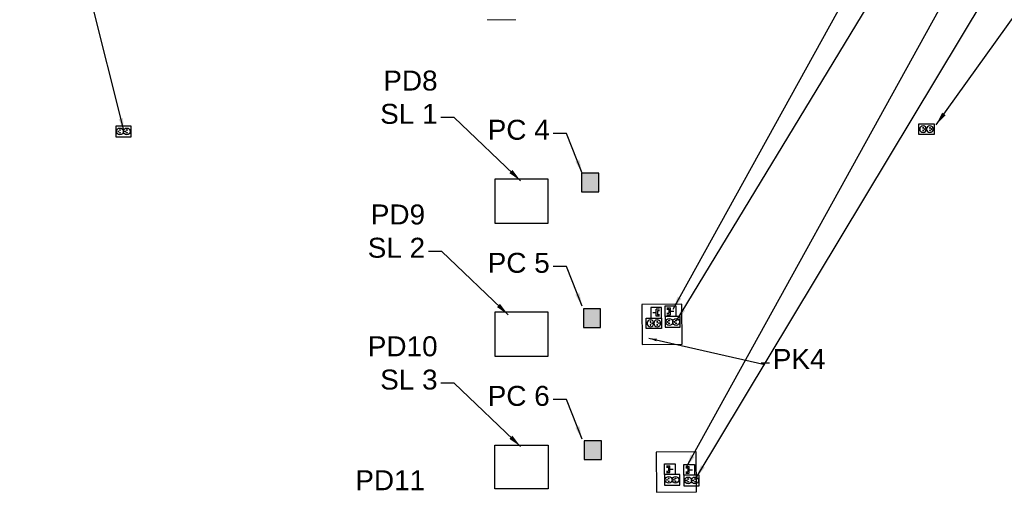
# Model space of a CAD drawing. Header units: millimetres. Extents: x 40090 to 187415, y -53271 to 40260.
# Tile 379 of 406: x 138083 to 145473, y 29860 to 33419. Entities that reach past the tile are written whole.
import ezdxf

# ---------------------------------------------------------------- set-up
doc = ezdxf.new("R2010")
doc.units = ezdxf.units.MM
for name, color, linetype in [('AVM_nárokLAN', 30, 'Continuous'), ('AVM_nároky_silnoproudu', 170, 'Continuous'), ('AVM_nároky_slaboproudu', 30, 'Continuous'), ('AVM_projekce', 240, 'Continuous'), ('AVM_reproduktor', 6, 'Continuous'), ('AVM_sp_230VAC', 170, 'Continuous'), ('AVM_TECHNIKA', 6, 'Continuous')]:
    doc.layers.add(name, color=color, linetype=linetype)
doc.styles.add('AVM', font='arial.ttf')
doc.styles.get("Standard").update_dxf_attribs({"font": 'arial.ttf'})
doc.dimstyles.new('AVM-1_50', dxfattribs={"dimscale": 40, "dimtxt": 2.5, "dimasz": 2.5, "dimexe": 1.25, "dimexo": 0.625, "dimtad": 1, "dimdec": 0, "dimrnd": 1, "dimtxsty": 'AVM', "dimcen": 2.5, "dimclrd": 256, "dimclre": 256, "dimclrt": 256, "dimadec": 0, "dimazin": 0, "dimtfac": 1, "dimtdec": 0, "dimtmove": 0, "dimatfit": 3, "dimfxl": 0, "dimarcsym": 0})

# ---------------------------------------------------------------- blocks, each defined once
blk = doc.blocks.new('SB885ix-top')
at = {"linetype": 'Continuous', "lineweight": 15}
blk.add_line((-161.7, -419.4), (54.5, -419.4), dxfattribs=at)
blk = doc.blocks.new('player')
at = {"layer": 'AVM_projekce'}
h = blk.add_hatch(color=6, dxfattribs=at)
h.dxf.hatch_style = 1
h.paths.add_polyline_path([(71498.4, 37158.7), (71628.4, 37158.7), (71628.4, 37298.7), (71498.4, 37298.7)])
at = {"layer": 'AVM_TECHNIKA'}
blk.add_lwpolyline([(71498.4, 37158.7), (71628.4, 37158.7), (71628.4, 37298.7), (71498.4, 37298.7)], close=True, dxfattribs=at)
blk = doc.blocks.new('Dvouzásuvka230V')
blk.add_lwpolyline([(0, 0), (80, 0), (80, 115), (0, 115)], close=True)
for centre, radius in [((40, 83.1), 25.6), ((29.2, 83.1), 3.1), ((40, 95.7), 3.1), ((50.8, 83.1), 3.1), ((40, 31.9), 25.6), ((29.2, 31.9), 3.1), ((40, 44.6), 3.1), ((50.8, 31.9), 3.1)]:
    blk.add_circle(centre, radius)
blk = doc.blocks.new('ZásuvkaLAN')
for p, q in [((14.4, 65.6), (14.4, 40)), ((14.4, 40), (65.6, 40)), ((24.7, 65.6), (24.7, 50.4)), ((54.9, 50.4), (24.7, 50.4)), ((40, 40), (40, 14.4)), ((54.9, 65.6), (54.9, 50.4)), ((65.6, 65.6), (65.6, 40))]:
    blk.add_line(p, q)
blk.add_lwpolyline([(80, 0), (0, 0), (0, 80), (80, 80)], close=True)

msp = doc.modelspace()

# ---------------------------------------------------------------- linework, layer by layer
at = {"layer": 'AVM_nároky_silnoproudu'}
for points in [[(143055, 30980.7), (143052.1, 31280.7), (142752.1, 31277.7), (142755, 30977.7)], [(143163.7, 29872), (143160.7, 30172), (142860.7, 30169), (142863.7, 29869.1)]]:
    msp.add_lwpolyline(points, close=True, dxfattribs=at)
at = {"layer": 'AVM_projekce'}
for points in [[(141648.6, 31889.9), (142048.6, 31889.9), (142048.6, 32219.9), (141648.6, 32219.9)], [(141648.6, 30891.3), (142048.6, 30891.3), (142048.6, 31221.3), (141648.6, 31221.3)], [(142048.6, 29892.7), (141648.6, 29892.7), (141648.6, 30222.7), (142048.6, 30222.7)]]:
    msp.add_lwpolyline(points, close=True, dxfattribs=at)

# ---------------------------------------------------------------- block references
at = {"layer": 'AVM_nároky_silnoproudu', "rotation": 90.00000000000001}
for p in [(138918.4, 32539.5), (143041.5, 31107.7), (143037.1, 29920.8), (143183.3, 29916.4)]:
    msp.add_blockref('Dvouzásuvka230V', p, dxfattribs=at)
at = {"layer": 'AVM_nároky_silnoproudu', "xscale": -1, "rotation": 270}
for p in [(144832.2, 32556.4), (142785.4, 31097.2)]:
    msp.add_blockref('Dvouzásuvka230V', p, dxfattribs=at)
at = {"layer": 'AVM_nároky_slaboproudu', "rotation": 90.00000000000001}
for p in [(143006.5, 31187.7), (143002.1, 30000.8), (143148.3, 29996.4)]:
    msp.add_blockref('ZásuvkaLAN', p, dxfattribs=at)
at = {"layer": 'AVM_nároky_slaboproudu', "xscale": -1, "rotation": 270}
msp.add_blockref('ZásuvkaLAN', (142820.4, 31177.2), dxfattribs=at)
at = {"layer": 'AVM_projekce'}
for name, p in [('SB885ix-top', (141752.1, 33838.8)), ('player', (70801.6, -5033)), ('player', (70815, -6052.7)), ('player', (70821.1, -7045.5))]:
    msp.add_blockref(name, p, dxfattribs=at)

# ---------------------------------------------------------------- texts
at = {"layer": 'AVM_reproduktor', "char_height": 150, "width": 1361.318}
for s, insert, attachment_point in [('PD8\\PSL 1', (141219.4, 32634.6), 9), ('PC 4', (142061.3, 32514.9), 9), ('PD9\\PSL 2', (141125.7, 31628.2), 9), ('PC 5', (142061.3, 31514.9), 9), ('PD10\\PSL 3', (141219.5, 30637.4), 9), ('PK4', (143735.4, 30794.2), 7), ('PC 6', (142061.3, 30514.9), 9), ('PD11\\PSL 4', (141125.8, 29630.9), 9)]:
    msp.add_mtext(s, dxfattribs=dict(at, insert=insert, attachment_point=attachment_point))

# ---------------------------------------------------------------- leaders
at = {"layer": 'AVM_nárokLAN', "annotation_type": 0, "has_hookline": 1, "hookline_direction": 0, "text_width": 4898.4}
for points in [[(142987.3, 31242.9), (147827.6, 40009.2), (147927.6, 40009.2)], [(143085.8, 30053.7), (147827.6, 38653.4), (147927.6, 38653.4)]]:
    msp.add_leader(points, dimstyle='AVM-1_50', override={"dimgap": 0.625, "dimtad": 0}, dxfattribs=at)
at = {"layer": 'AVM_reproduktor', "annotation_type": 0, "has_hookline": 1}
for points, override, hookline_direction, text_width in [([(141842.3, 32208.7), (141344.4, 32684.6), (141244.4, 32684.6)], {"dimgap": 0.625, "dimtad": 0}, 1, 383.2), ([(142305.5, 32265.7), (142186.3, 32564.9), (142086.3, 32564.9)], {"dimgap": 0.625, "dimtad": 0}, 1, 439.6), ([(141748.7, 31202.2), (141250.7, 31678.2), (141150.7, 31678.2)], {"dimgap": 0.625, "dimtad": 0}, 1, 410.6), ([(142305.5, 31265.7), (142186.3, 31564.9), (142086.3, 31564.9)], {"dimgap": 0.625, "dimtad": 0}, 1, 441.3), ([(142805, 31025), (143675.7, 30826.8), (143651.7, 30839.7), (143711.7, 30839.7)], {"dimasz": 1.5, "dimgap": 0.625, "dimtad": 0, "dimclrd": 6}, 0, 369.8), ([(141842.4, 30211.4), (141344.5, 30687.4), (141244.5, 30687.4)], {"dimgap": 0.625, "dimtad": 0}, 1, 498), ([(142305.5, 30265.7), (142186.3, 30564.9), (142086.3, 30564.9)], {"dimgap": 0.625, "dimtad": 0}, 1, 440.1)]:
    msp.add_leader(points, dimstyle='AVM-1_50', override=override, dxfattribs=dict(at, hookline_direction=hookline_direction, text_width=text_width))
at = {"layer": 'AVM_sp_230VAC', "annotation_type": 0, "has_hookline": 1}
for points, hookline_direction, text_width in [([(138865.5, 32579.5), (137171.2, 39356.3), (137071.2, 39356.3)], 1, 3632.3), ([(143011.8, 31154.8), (147917.3, 39248.6), (148017.3, 39248.6)], 0, 3832.2), ([(143159.5, 29976.1), (147917.3, 37892.9), (148017.3, 37892.9)], 0, 3832.2), ([(144962.2, 32629.3), (148060.2, 36975.3), (148160.2, 36975.3)], 0, 3632.3)]:
    msp.add_leader(points, dimstyle='AVM-1_50', override={"dimgap": 0.625, "dimtad": 0}, dxfattribs=dict(at, hookline_direction=hookline_direction, text_width=text_width))

doc.saveas('drawing.dxf')
